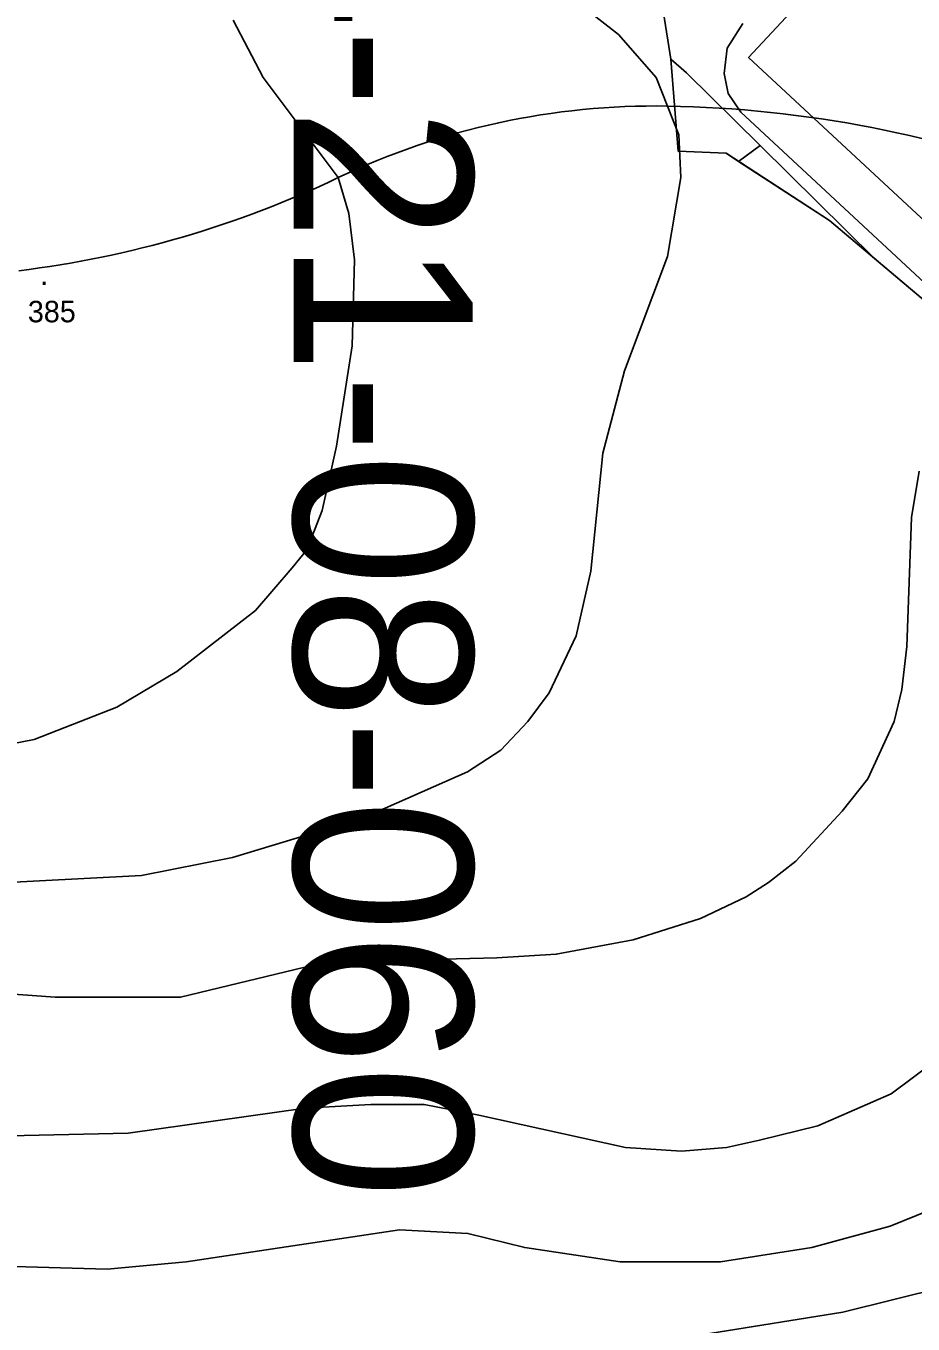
# Model space of a CAD drawing. Extents: x -510989 to -501240, y -1184665 to -1176098.
# Drawn here: x -505230.1 to -504982.2, y -1180827.3 to -1180464.6 of the extents above; entities that cross this region are included whole.
import ezdxf

# ---------------------------------------------------------------- set-up
doc = ezdxf.new("R2010")
doc.units = 0
for name, color, linetype in [('lesni_pozemek', 7, 'Continuous'), ('NAVRH_rozvodnice', 7, 'Continuous'), ('ostatni_plocha_x_manipulacni_plocha', 7, 'Continuous'), ('popis', 7, 'Continuous'), ('STAV_povodi', 7, 'Continuous'), ('trvaly_travni_porost', 7, 'Continuous'), ('vrstevnice_01', 7, 'Continuous'), ('vrstevnice_02', 7, 'Continuous'), ('vrstevnice_05', 7, 'Continuous'), ('zastavena_plocha_a_nadvori', 7, 'Continuous')]:
    doc.layers.add(name, color=color, linetype=linetype)

msp = doc.modelspace()

# ---------------------------------------------------------------- linework, layer by layer
at = {"layer": 'lesni_pozemek'}
msp.add_lwpolyline([(-505029.73, -1180463.91), (-505034.08, -1180470.82), (-505034.96, -1180477.93), (-505033.84, -1180483.47), (-505030.3, -1180488.66), (-504961.82, -1180552.36), (-504964.33, -1180555.06), (-504965.65, -1180556.49), (-504968.37, -1180553.81), (-504973.39, -1180546.08), (-504992.93, -1180529.58), (-505024.89, -1180498.04), (-505045.53, -1180477.68), (-505049.83, -1180473.9), (-505055.75, -1180436.77)], dxfattribs=at)
msp.add_lwpolyline([(-505045.53, -1180477.68), (-505024.89, -1180498.04), (-505030.92, -1180502.45), (-505034.38, -1180500.2), (-505047.81, -1180499.61), (-505049.83, -1180473.9)], close=True, dxfattribs=at)
at = {"layer": 'NAVRH_rozvodnice'}
for centre, radius, start, end in [((-505054.25, -1180692.77), 205.8, 89.0378, 115.4878), ((-505056.26, -1180812.14), 325.19, 48.6571, 89.0378), ((-505267.26, -1180245.94), 289.21, 276.9853, 295.4878)]:
    msp.add_arc(centre, radius, start, end, dxfattribs=at)
at = {"layer": 'ostatni_plocha_x_manipulacni_plocha'}
for points in [[(-504965.44, -1180406.16), (-505028.12, -1180473.41), (-504970.78, -1180526.72)], [(-504961.82, -1180552.36), (-505030.3, -1180488.66), (-505033.84, -1180483.47), (-505034.96, -1180477.93), (-505034.08, -1180470.82), (-505029.73, -1180463.91)]]:
    msp.add_lwpolyline(points, dxfattribs=at)
at = {"layer": 'popis'}
msp.add_lwpolyline([(-504899.67, -1180836.13), (-504883.58, -1180823.67), (-504865.99, -1180813.32), (-504877.12, -1180788.56), (-504881.56, -1180782.32), (-504885.75, -1180776.42), (-504889.55, -1180769.13), (-504890.55, -1180761.5), (-504896.97, -1180751.57), (-504897.07, -1180742.79), (-504899.58, -1180724.53), (-504903.69, -1180708.68), (-504909, -1180692.68), (-504916.51, -1180654.59), (-504935.99, -1180608.54), (-504968.37, -1180553.81), (-504973.39, -1180546.08), (-505005.49, -1180518.97), (-505034.38, -1180500.2), (-505047.81, -1180499.61), (-505049.83, -1180473.9), (-505055.75, -1180436.77)], dxfattribs=at)
at = {"layer": 'trvaly_travni_porost'}
msp.add_lwpolyline([(-505024.89, -1180498.04), (-504992.93, -1180529.58), (-505005.49, -1180518.97), (-505030.92, -1180502.45)], close=True, dxfattribs=at)
at = {"layer": 'vrstevnice_01'}
for points in [[(-505290, -1180676), (-505227.81, -1180664), (-505204.69, -1180655), (-505187.91, -1180645), (-505165.91, -1180628), (-505155.69, -1180616), (-505151.59, -1180611), (-505147.31, -1180600), (-505143.31, -1180582), (-505138.91, -1180554), (-505138.31, -1180530), (-505139.91, -1180517), (-505142.81, -1180507), (-505163.81, -1180479), (-505172.19, -1180463)], [(-504980.41, -1180589), (-504982.59, -1180602), (-504983.91, -1180638), (-504985.31, -1180650), (-504987.41, -1180659), (-504994.81, -1180675), (-505002, -1180684), (-505014.91, -1180698), (-505022.59, -1180704), (-505028.81, -1180708), (-505041.59, -1180714), (-505060.41, -1180720), (-505081.91, -1180724), (-505098.5, -1180725), (-505140, -1180726), (-505149.5, -1180727), (-505186.91, -1180736), (-505198.91, -1180736), (-505221.91, -1180736), (-505250.41, -1180734)], [(-504973.81, -1180794), (-504988.59, -1180800), (-505010.41, -1180806), (-505036, -1180810), (-505064, -1180810), (-505090.69, -1180806), (-505106.59, -1180802), (-505125.69, -1180801), (-505185.31, -1180810), (-505207.41, -1180812), (-505243.31, -1180811)]]:
    msp.add_lwpolyline(points, dxfattribs=at)
at = {"layer": 'vrstevnice_02'}
for points in [[(-505274.5, -1180706), (-505197.81, -1180702), (-505172.41, -1180697), (-505136, -1180686), (-505106.69, -1180673), (-505097.41, -1180667), (-505089.81, -1180659), (-505083.91, -1180651), (-505076.31, -1180635), (-505072.19, -1180617), (-505068.91, -1180584), (-505062.81, -1180561), (-505050.81, -1180529), (-505047.09, -1180507), (-505047.59, -1180495), (-505054, -1180479), (-505064.5, -1180467), (-505082.31, -1180453)], [(-505250.09, -1180839), (-505227.41, -1180838), (-505204.41, -1180840), (-505179.5, -1180837), (-505149.31, -1180831), (-505130.41, -1180831), (-505075.81, -1180833), (-505039, -1180830), (-505001.81, -1180824), (-504973.69, -1180817), (-504959.69, -1180812), (-504938.09, -1180803), (-504926.09, -1180797), (-504911.69, -1180787), (-504899.69, -1180774), (-504895.81, -1180768), (-504891.19, -1180759), (-504888.19, -1180745)], [(-505046.91, -1180779), (-505034.31, -1180778), (-505025.09, -1180776), (-505008.81, -1180772), (-504988.31, -1180763), (-504976.19, -1180754)], [(-505247.31, -1180775), (-505201.5, -1180774), (-505152.09, -1180767), (-505133.69, -1180766), (-505118.81, -1180766), (-505103.5, -1180769), (-505062.5, -1180778), (-505046.91, -1180779)]]:
    msp.add_lwpolyline(points, dxfattribs=at)
at = {"layer": 'zastavena_plocha_a_nadvori'}
msp.add_lwpolyline([(-504965.44, -1180406.16), (-504944.87, -1180425.35), (-504940.1, -1180429.81), (-504925.04, -1180443.91), (-504918.34, -1180450.18), (-504908.18, -1180459.61), (-504970.78, -1180526.72), (-505028.12, -1180473.41)], close=True, dxfattribs=at)

# ---------------------------------------------------------------- texts
at = {"layer": 'STAV_povodi'}
msp.add_text('4-21-08-060', height=50, rotation=270, dxfattribs=at).set_placement((-505155.26, -1180427.98))
at = {"layer": 'vrstevnice_05'}
for s, p in [('.', (-505226.13, -1180537.03)), ('385', (-505229.58, -1180547.42))]:
    msp.add_text(s, height=6, dxfattribs=at).set_placement(p)

doc.saveas('drawing.dxf')
